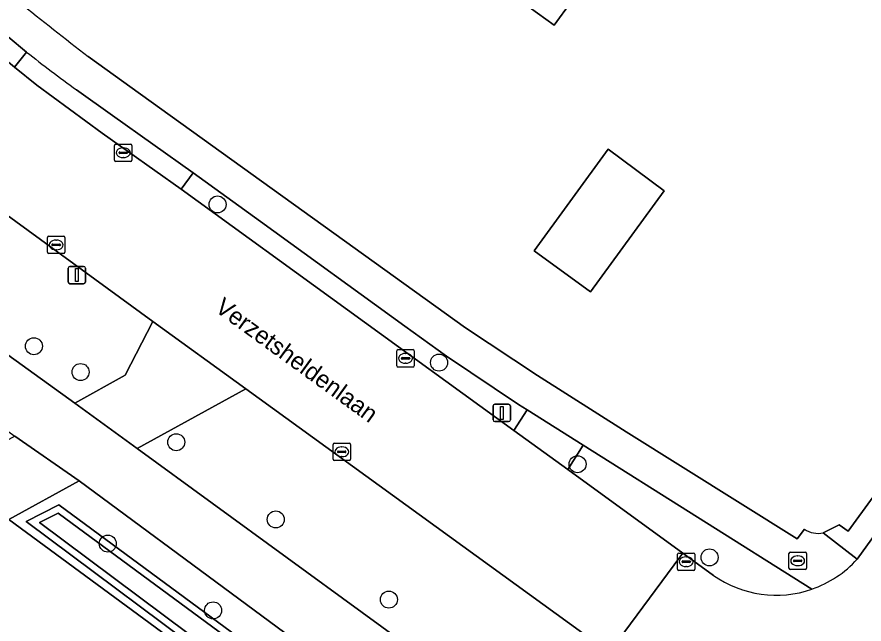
# Model space of a CAD drawing. Extents: x 157320 to 158835, y 386650 to 388491.
# Drawn here: x 158539.41 to 158588.16, y 387157.79 to 387192.73 of the extents above; entities that cross this region are included whole.
import ezdxf

# ---------------------------------------------------------------- set-up
doc = ezdxf.new("R2010")
doc.units = 0
for name, color, linetype in [('IMGEO_Berm_groen', 7, 'Continuous'), ('IMGEO_Boom', 7, 'Continuous'), ('IMGEO_Brandkraan', 7, 'Continuous'), ('IMGEO_Erf', 7, 'Continuous'), ('IMGEO_Fietspad_gesloten', 7, 'Continuous'), ('IMGEO_Groenvoorziening', 7, 'Continuous'), ('IMGEO_Kolk', 7, 'Continuous'), ('IMGEO_Lichtmast', 7, 'Continuous'), ('IMGEO_Muur', 7, 'Continuous'), ('IMGEO_Oever', 7, 'Continuous'), ('IMGEO_Openbare_ruimte_label', 7, 'Continuous'), ('IMGEO_Pand', 7, 'Continuous'), ('IMGEO_Rijbaan_lokaal_gesloten', 7, 'Continuous'), ('IMGEO_Voetpad_open', 7, 'Continuous'), ('IMGEO_Waterloop', 7, 'Continuous')]:
    doc.layers.add(name, color=color, linetype=linetype)

msp = doc.modelspace()

# ---------------------------------------------------------------- linework, layer by layer
at = {"layer": 'IMGEO_Berm_groen'}
for points in [[(158523.253, 387195.16), (158522.055, 387196.585), (158520.748, 387196.665), (158512.044, 387192.647), (158526.616, 387182.118), (158542.75, 387170.509), (158545.641, 387172.104), (158547.239, 387175.205), (158538.121, 387181.83)], [(158537.454, 387191.334), (158539.277, 387189.83), (158539.968, 387190.708), (158538.898, 387191.579)], [(158572.003, 387168.078), (158571.105, 387166.683), (158577.738, 387161.868), (158579.495, 387160.593)], [(158585.156, 387159.798), (158572.003, 387168.078)]]:
    msp.add_lwpolyline(points, dxfattribs=at)
for points in [[(158553.432, 387180.956), (158549.555, 387183.761), (158548.871, 387182.822), (158568.014, 387168.926), (158568.768, 387170.117), (158568.277, 387170.427), (158564.133, 387173.204), (158561.726, 387174.936)], [(158573.514, 387156.155), (158552.585, 387171.321), (158546.328, 387167.888), (158563.599, 387155.314), (158580.746, 387142.77), (158599.211, 387129.321), (158603.613, 387134.344), (158590.9, 387143.557)], [(158578.347, 387140.093), (158561.36, 387152.455), (158542.985, 387166.039), (158538.945, 387163.803), (158564.639, 387144.893), (158563.379, 387146.198), (158539.937, 387163.698), (158541.817, 387164.649), (158565.05, 387147.522), (158565.629, 387146.75), (158593.975, 387126.702), (158592.731, 387124.999), (158594.123, 387123.554), (158596.782, 387126.722)]]:
    msp.add_lwpolyline(points, close=True, dxfattribs=at)
msp.add_arc((158583.102, 387165.724), 6.272, 234.8946, 289.1173, dxfattribs=at)
at = {"layer": 'IMGEO_Boom'}
for centre in [(158550.956, 387181.935), (158540.389, 387173.78), (158563.7, 387172.834), (158543.076, 387172.294), (158548.58, 387168.257), (158571.673, 387166.985), (158554.303, 387163.812), (158544.641, 387162.417), (158579.267, 387161.628), (158560.814, 387159.195), (158550.697, 387158.578)]:
    msp.add_circle(centre, 0.489, dxfattribs=at)
at = {"layer": 'IMGEO_Brandkraan'}
for p, q in [((158583.838, 387161.004), (158583.838, 387161.856)), ((158583.913, 387161.93), (158584.765, 387161.93)), ((158584.326, 387161.71), (158584.351, 387161.71)), ((158584.839, 387161.856), (158584.839, 387161.004)), ((158584.097, 387161.424), (158584.097, 387161.436)), ((158584.535, 387161.387), (158584.137, 387161.387)), ((158584.14, 387161.473), (158584.538, 387161.473)), ((158584.349, 387161.15), (158584.324, 387161.15)), ((158584.581, 387161.436), (158584.581, 387161.424)), ((158584.765, 387160.93), (158583.913, 387160.93))]:
    msp.add_line(p, q, dxfattribs=at)
for points in [[(158583.838, 387161.004), (158583.838, 387161.856)], [(158583.913, 387161.93), (158584.765, 387161.93)], [(158584.839, 387161.856), (158584.839, 387161.004)], [(158584.765, 387160.93), (158583.913, 387160.93)]]:
    msp.add_lwpolyline(points, dxfattribs=at)
for centre, radius, start, end in [((158583.915, 387161.854), 0.0765, 91.552, 178.448), ((158583.915, 387161.854), 0.0765, 91.552, 178.448), ((158584.763, 387161.854), 0.0765, 1.552, 88.448), ((158584.763, 387161.854), 0.0765, 1.552, 88.448), ((158584.137, 387161.433), 0.0403, 85.8775, 175.7526), ((158584.134, 387161.423), 0.0366, 178.938, 274.7102), ((158584.538, 387161.43), 0.043, 264.8664, 352.4533), ((158584.542, 387161.435), 0.0386, 1.7309, 96.639), ((158583.915, 387161.006), 0.0765, 181.552, 268.448), ((158583.915, 387161.006), 0.0765, 181.552, 268.448), ((158584.763, 387161.006), 0.0765, 271.552, 358.448), ((158584.763, 387161.006), 0.0765, 271.552, 358.448)]:
    msp.add_arc(centre, radius, start, end, dxfattribs=at)
for centre, major_axis, ratio, start_param, end_param in [((158584.325, 387161.43), (-0.387, 0.002), 0.722429, 4.712389, 7.853982), ((158584.35, 387161.43), (-0.39, 0.002), 0.717154, 1.570796, 4.712389)]:
    msp.add_ellipse(centre, major_axis=major_axis, ratio=ratio, start_param=start_param, end_param=end_param, dxfattribs=at)
at = {"layer": 'IMGEO_Erf'}
for points in [[(158585.809, 387163.033), (158586.725, 387163.499), (158587.252, 387163.131), (158598.901, 387179.144), (158598.55, 387179.429), (158602.413, 387184.771), (158603.961, 387186.885), (158608.402, 387192.706), (158614.622, 387200.988), (158626.195, 387217.382), (158628.803, 387221.301), (158634.997, 387230.64)], [(158543.516, 387190.446), (158546.515, 387188.275), (158565.228, 387174.833), (158569.375, 387172.096), (158574.477, 387168.845), (158584.313, 387162.689), (158584.731, 387163.244)], [(158569.38, 387141.536), (158564.639, 387144.893), (158538.945, 387163.803), (158535.331, 387166.421), (158504.433, 387188.722)]]:
    msp.add_lwpolyline(points, dxfattribs=at)
for points in [[(158572.373, 387202.615), (158573.509, 387204.181), (158574.618, 387204.569), (158577.171, 387202.716), (158577.237, 387201.79), (158575.951, 387200.018), (158573.258, 387196.307), (158570.32, 387192.26), (158566.963, 387194.696), (158566.659, 387194.276), (158563.415, 387196.63), (158564.071, 387197.533), (158561.086, 387199.7), (158557.69, 387195.02), (158552.57, 387198.71), (158555.518, 387202.749), (158561.29, 387210.66)], [(158576.65, 387182.73), (158572.42, 387176.9), (158569.17, 387179.27), (158573.44, 387185.11)]]:
    msp.add_lwpolyline(points, close=True, dxfattribs=at)
for centre, radius, start, end in [((158931.682, 387686.416), 629.809, 231.490178, 231.951881), ((158585.532, 387164.477), 1.471, 236.9984, 280.8523)]:
    msp.add_arc(centre, radius, start, end, dxfattribs=at)
at = {"layer": 'IMGEO_Fietspad_gesloten'}
for points in [[(158620.551, 387113.561), (158609.627, 387121.738), (158602.526, 387126.907), (158599.211, 387129.321), (158580.746, 387142.77), (158563.599, 387155.314), (158546.328, 387167.888), (158542.75, 387170.509), (158526.616, 387182.118), (158512.044, 387192.647), (158507.447, 387195.888)], [(158508.331, 387190.959), (158524.382, 387179.262), (158539.292, 387168.606), (158542.985, 387166.039), (158561.36, 387152.455), (158578.347, 387140.093), (158596.782, 387126.722), (158600.259, 387124.198), (158617.845, 387110.93), (158622.371, 387109.389)]]:
    msp.add_lwpolyline(points, dxfattribs=at)
at = {"layer": 'IMGEO_Groenvoorziening'}
msp.add_lwpolyline([(158589.359, 387163.726), (158603.866, 387183.723), (158602.413, 387184.771), (158598.55, 387179.429), (158598.901, 387179.144), (158587.252, 387163.131), (158586.725, 387163.499), (158585.809, 387163.033), (158587.765, 387161.529)], close=True, dxfattribs=at)
at = {"layer": 'IMGEO_Kolk'}
for p, q in [((158545.03, 387184.487), (158545.03, 387185.339)), ((158545.105, 387185.413), (158545.957, 387185.413)), ((158545.518, 387185.193), (158545.543, 387185.193)), ((158546.031, 387185.339), (158546.031, 387184.487)), ((158545.289, 387184.907), (158545.289, 387184.919)), ((158545.727, 387184.87), (158545.329, 387184.87)), ((158545.332, 387184.956), (158545.73, 387184.956)), ((158545.541, 387184.633), (158545.516, 387184.633)), ((158545.773, 387184.919), (158545.773, 387184.907)), ((158545.957, 387184.413), (158545.105, 387184.413)), ((158541.169, 387179.183), (158541.169, 387180.035)), ((158541.244, 387180.109), (158542.096, 387180.109)), ((158541.471, 387179.652), (158541.869, 387179.652)), ((158541.657, 387179.889), (158541.682, 387179.889)), ((158542.17, 387180.035), (158542.17, 387179.183)), ((158541.428, 387179.603), (158541.428, 387179.615)), ((158541.866, 387179.566), (158541.468, 387179.566)), ((158541.68, 387179.329), (158541.655, 387179.329)), ((158541.912, 387179.615), (158541.912, 387179.603)), ((158542.096, 387179.109), (158541.244, 387179.109)), ((158561.275, 387172.656), (158561.275, 387173.508)), ((158561.35, 387173.582), (158562.202, 387173.582)), ((158561.763, 387173.362), (158561.788, 387173.362)), ((158562.276, 387173.508), (158562.276, 387172.656)), ((158561.534, 387173.076), (158561.534, 387173.088)), ((158561.972, 387173.039), (158561.574, 387173.039)), ((158561.577, 387173.125), (158561.975, 387173.125)), ((158562.018, 387173.088), (158562.018, 387173.076)), ((158562.202, 387172.582), (158561.35, 387172.582)), ((158561.786, 387172.802), (158561.761, 387172.802)), ((158557.603, 387167.277), (158557.603, 387168.129)), ((158557.678, 387168.203), (158558.53, 387168.203)), ((158558.091, 387167.983), (158558.116, 387167.983)), ((158558.604, 387168.129), (158558.604, 387167.277)), ((158557.862, 387167.697), (158557.862, 387167.709)), ((158558.3, 387167.66), (158557.902, 387167.66)), ((158557.905, 387167.746), (158558.303, 387167.746)), ((158558.346, 387167.709), (158558.346, 387167.697)), ((158558.53, 387167.203), (158557.678, 387167.203)), ((158558.114, 387167.423), (158558.089, 387167.423)), ((158577.424, 387160.951), (158577.424, 387161.803)), ((158577.499, 387161.877), (158578.351, 387161.877)), ((158577.912, 387161.657), (158577.937, 387161.657)), ((158578.425, 387161.803), (158578.425, 387160.951)), ((158577.683, 387161.371), (158577.683, 387161.383)), ((158578.121, 387161.334), (158577.723, 387161.334)), ((158577.726, 387161.42), (158578.124, 387161.42)), ((158578.167, 387161.383), (158578.167, 387161.371)), ((158578.351, 387160.877), (158577.499, 387160.877)), ((158577.935, 387161.097), (158577.91, 387161.097))]:
    msp.add_line(p, q, dxfattribs=at)
for points in [[(158545.03, 387184.487), (158545.03, 387185.339)], [(158545.105, 387185.413), (158545.957, 387185.413)], [(158546.031, 387185.339), (158546.031, 387184.487)], [(158545.957, 387184.413), (158545.105, 387184.413)], [(158541.169, 387179.183), (158541.169, 387180.035)], [(158541.244, 387180.109), (158542.096, 387180.109)], [(158542.17, 387180.035), (158542.17, 387179.183)], [(158542.096, 387179.109), (158541.244, 387179.109)], [(158561.275, 387172.656), (158561.275, 387173.508)], [(158561.35, 387173.582), (158562.202, 387173.582)], [(158562.276, 387173.508), (158562.276, 387172.656)], [(158562.202, 387172.582), (158561.35, 387172.582)], [(158557.603, 387167.277), (158557.603, 387168.129)], [(158557.678, 387168.203), (158558.53, 387168.203)], [(158558.604, 387168.129), (158558.604, 387167.277)], [(158558.53, 387167.203), (158557.678, 387167.203)], [(158577.424, 387160.951), (158577.424, 387161.803)], [(158577.499, 387161.877), (158578.351, 387161.877)], [(158578.425, 387161.803), (158578.425, 387160.951)], [(158578.351, 387160.877), (158577.499, 387160.877)]]:
    msp.add_lwpolyline(points, dxfattribs=at)
for centre, radius, start, end in [((158545.107, 387185.337), 0.0765, 91.552, 178.448), ((158545.107, 387185.337), 0.0765, 91.552, 178.448), ((158545.955, 387185.337), 0.0765, 1.552, 88.448), ((158545.955, 387185.337), 0.0765, 1.552, 88.448), ((158545.329, 387184.916), 0.0403, 85.8775, 175.7526), ((158545.326, 387184.906), 0.0366, 178.938, 274.7102), ((158545.73, 387184.913), 0.043, 264.8664, 352.4533), ((158545.734, 387184.918), 0.0386, 1.7309, 96.639), ((158545.107, 387184.489), 0.0765, 181.552, 268.448), ((158545.107, 387184.489), 0.0765, 181.552, 268.448), ((158545.955, 387184.489), 0.0765, 271.552, 358.448), ((158545.955, 387184.489), 0.0765, 271.552, 358.448), ((158541.246, 387180.033), 0.0765, 91.552, 178.448), ((158541.246, 387180.033), 0.0765, 91.552, 178.448), ((158541.468, 387179.612), 0.0403, 85.8775, 175.7526), ((158541.873, 387179.614), 0.0386, 1.7309, 96.639), ((158542.094, 387180.033), 0.0765, 1.552, 88.448), ((158542.094, 387180.033), 0.0765, 1.552, 88.448), ((158541.246, 387179.185), 0.0765, 181.552, 268.448), ((158541.246, 387179.185), 0.0765, 181.552, 268.448), ((158541.465, 387179.602), 0.0366, 178.938, 274.7102), ((158541.869, 387179.609), 0.043, 264.8664, 352.4533), ((158542.094, 387179.185), 0.0765, 271.552, 358.448), ((158542.094, 387179.185), 0.0765, 271.552, 358.448), ((158561.352, 387173.506), 0.0765, 91.552, 178.448), ((158561.352, 387173.506), 0.0765, 91.552, 178.448), ((158562.2, 387173.506), 0.0765, 1.552, 88.448), ((158562.2, 387173.506), 0.0765, 1.552, 88.448), ((158561.574, 387173.085), 0.0403, 85.8775, 175.7526), ((158561.571, 387173.075), 0.0366, 178.938, 274.7102), ((158561.975, 387173.082), 0.043, 264.8664, 352.4533), ((158561.979, 387173.087), 0.0386, 1.7309, 96.639), ((158561.352, 387172.658), 0.0765, 181.552, 268.448), ((158561.352, 387172.658), 0.0765, 181.552, 268.448), ((158562.2, 387172.658), 0.0765, 271.552, 358.448), ((158562.2, 387172.658), 0.0765, 271.552, 358.448), ((158557.68, 387168.127), 0.0765, 91.552, 178.448), ((158557.68, 387168.127), 0.0765, 91.552, 178.448), ((158558.528, 387168.127), 0.0765, 1.552, 88.448), ((158558.528, 387168.127), 0.0765, 1.552, 88.448), ((158557.902, 387167.706), 0.0403, 85.8775, 175.7526), ((158557.899, 387167.696), 0.0366, 178.938, 274.7102), ((158558.303, 387167.703), 0.043, 264.8664, 352.4533), ((158558.307, 387167.708), 0.0386, 1.7309, 96.639), ((158557.68, 387167.279), 0.0765, 181.552, 268.448), ((158557.68, 387167.279), 0.0765, 181.552, 268.448), ((158558.528, 387167.279), 0.0765, 271.552, 358.448), ((158558.528, 387167.279), 0.0765, 271.552, 358.448), ((158577.501, 387161.801), 0.0765, 91.552, 178.448), ((158577.501, 387161.801), 0.0765, 91.552, 178.448), ((158578.349, 387161.801), 0.0765, 1.552, 88.448), ((158578.349, 387161.801), 0.0765, 1.552, 88.448), ((158577.723, 387161.38), 0.0403, 85.8775, 175.7526), ((158577.72, 387161.37), 0.0366, 178.938, 274.7102), ((158578.124, 387161.377), 0.043, 264.8664, 352.4533), ((158578.128, 387161.382), 0.0386, 1.7309, 96.639), ((158577.501, 387160.953), 0.0765, 181.552, 268.448), ((158577.501, 387160.953), 0.0765, 181.552, 268.448), ((158578.349, 387160.953), 0.0765, 271.552, 358.448), ((158578.349, 387160.953), 0.0765, 271.552, 358.448)]:
    msp.add_arc(centre, radius, start, end, dxfattribs=at)
for centre, major_axis, ratio, start_param, end_param in [((158545.517, 387184.913), (-0.387, 0.002), 0.722429, 4.712389, 7.853982), ((158545.542, 387184.913), (-0.39, 0.002), 0.717154, 1.570796, 4.712389), ((158541.656, 387179.609), (-0.387, 0.002), 0.722429, 4.712389, 7.853982), ((158541.681, 387179.609), (-0.39, 0.002), 0.717154, 1.570796, 4.712389), ((158561.762, 387173.082), (-0.387, 0.002), 0.722429, 4.712389, 7.853982), ((158561.787, 387173.082), (-0.39, 0.002), 0.717154, 1.570796, 4.712389), ((158558.09, 387167.703), (-0.387, 0.002), 0.722429, 4.712389, 7.853982), ((158558.115, 387167.703), (-0.39, 0.002), 0.717154, 1.570796, 4.712389), ((158577.911, 387161.377), (-0.387, 0.002), 0.722429, 4.712389, 7.853982), ((158577.936, 387161.377), (-0.39, 0.002), 0.717154, 1.570796, 4.712389)]:
    msp.add_ellipse(centre, major_axis=major_axis, ratio=ratio, start_param=start_param, end_param=end_param, dxfattribs=at)
at = {"layer": 'IMGEO_Lichtmast'}
for p, q in [((158542.361, 387177.472), (158542.361, 387178.272)), ((158542.361, 387178.272), (158542.361, 387177.472)), ((158542.461, 387178.372), (158543.251, 387178.372)), ((158543.251, 387178.372), (158542.461, 387178.372)), ((158543.351, 387178.272), (158543.351, 387177.472)), ((158543.351, 387177.472), (158543.351, 387178.272)), ((158543.251, 387177.372), (158542.461, 387177.372)), ((158542.461, 387177.372), (158543.251, 387177.372)), ((158566.914, 387170.444), (158567.704, 387170.444)), ((158567.704, 387170.444), (158566.914, 387170.444)), ((158566.814, 387169.544), (158566.814, 387170.344)), ((158566.814, 387170.344), (158566.814, 387169.544)), ((158567.804, 387170.344), (158567.804, 387169.544)), ((158567.804, 387169.544), (158567.804, 387170.344)), ((158567.704, 387169.444), (158566.914, 387169.444)), ((158566.914, 387169.444), (158567.704, 387169.444))]:
    msp.add_line(p, q, dxfattribs=at)
for points in [[(158542.781, 387178.247), (158542.931, 387178.247), (158542.931, 387177.497), (158542.781, 387177.497), (158542.781, 387178.247)], [(158567.234, 387170.319), (158567.384, 387170.319), (158567.384, 387169.569), (158567.234, 387169.569), (158567.234, 387170.319)]]:
    msp.add_lwpolyline(points, dxfattribs=at)
for centre, start, end in [((158542.461, 387178.272), 90, 180), ((158542.461, 387178.272), 90, 180), ((158543.251, 387178.272), 0, 90), ((158543.251, 387178.272), 360, 90), ((158542.461, 387177.472), 180, 270), ((158542.461, 387177.472), 180, 270), ((158543.251, 387177.472), 270, 0), ((158543.251, 387177.472), 270, 0), ((158566.914, 387170.344), 90, 180), ((158566.914, 387170.344), 90, 180), ((158567.704, 387170.344), 0, 90), ((158567.704, 387170.344), 360, 90), ((158566.914, 387169.544), 180, 270), ((158566.914, 387169.544), 180, 270), ((158567.704, 387169.544), 270, 0), ((158567.704, 387169.544), 270, 0)]:
    msp.add_arc(centre, 0.1, start, end, dxfattribs=at)
at = {"layer": 'IMGEO_Muur'}
msp.add_lwpolyline([(158598.901, 387179.144), (158587.252, 387163.131)], dxfattribs=at)
at = {"layer": 'IMGEO_Oever'}
for points in [[(158565.629, 387146.75), (158565.05, 387147.522), (158541.817, 387164.649), (158539.937, 387163.698), (158563.379, 387146.198), (158564.639, 387144.893), (158569.38, 387141.536), (158592.731, 387124.999), (158593.975, 387126.702)], [(158565.341, 387146.454), (158593.4, 387126.608), (158592.639, 387125.565), (158569.616, 387141.869), (158564.906, 387145.204), (158563.65, 387146.506), (158540.71, 387163.631), (158541.777, 387164.171), (158564.759, 387147.229)]]:
    msp.add_lwpolyline(points, close=True, dxfattribs=at)
at = {"layer": 'IMGEO_Pand'}
for points in [[(158572.373, 387202.615), (158561.29, 387210.66), (158555.518, 387202.749), (158552.57, 387198.71), (158557.69, 387195.02), (158561.086, 387199.7), (158564.071, 387197.533), (158563.415, 387196.63), (158566.659, 387194.276), (158566.963, 387194.696), (158570.32, 387192.26), (158573.258, 387196.307), (158575.951, 387200.018), (158577.237, 387201.79), (158577.171, 387202.716), (158574.618, 387204.569), (158573.509, 387204.181)], [(158572.42, 387176.9), (158576.65, 387182.73), (158573.44, 387185.11), (158569.17, 387179.27)]]:
    msp.add_lwpolyline(points, close=True, dxfattribs=at)
at = {"layer": 'IMGEO_Rijbaan_lokaal_gesloten'}
for points in [[(158548.871, 387182.822), (158544.312, 387186.039), (158540.562, 387188.802), (158539.277, 387189.83), (158537.454, 387191.334)], [(158538.121, 387181.83), (158547.239, 387175.205), (158552.585, 387171.321), (158573.514, 387156.155), (158573.691, 387156.394), (158577.566, 387161.636), (158577.738, 387161.868), (158571.105, 387166.683), (158568.014, 387168.926), (158548.871, 387182.822)], [(158592.062, 387158.07), (158593.721, 387160.333), (158593.432, 387160.558), (158589.693, 387163.466), (158589.359, 387163.726), (158587.765, 387161.529)], [(158579.495, 387160.593), (158577.738, 387161.868), (158577.566, 387161.636), (158573.691, 387156.394), (158573.514, 387156.155), (158590.9, 387143.557), (158591.13, 387143.877), (158594.843, 387149.033), (158595.02, 387149.278), (158593.403, 387150.307)]]:
    msp.add_lwpolyline(points, dxfattribs=at)
for centre, radius, start, end in [((158583.101, 387165.726), 6.274, 289.1145, 318.0119), ((158583.102, 387165.724), 6.272, 234.8946, 289.1173)]:
    msp.add_arc(centre, radius, start, end, dxfattribs=at)
at = {"layer": 'IMGEO_Voetpad_open'}
for points in [[(158538.898, 387191.579), (158539.968, 387190.708)], [(158539.968, 387190.708), (158539.277, 387189.83), (158540.562, 387188.802), (158544.312, 387186.039), (158548.871, 387182.822), (158549.555, 387183.761), (158544.92, 387187.049)], [(158584.731, 387163.244), (158584.313, 387162.689), (158574.477, 387168.845), (158569.375, 387172.096), (158565.228, 387174.833), (158546.515, 387188.275), (158543.516, 387190.446)], [(158542.834, 387188.53), (158544.92, 387187.049), (158549.555, 387183.761), (158553.432, 387180.956), (158561.726, 387174.936), (158564.133, 387173.204), (158568.277, 387170.427), (158568.768, 387170.117), (158572.003, 387168.078), (158585.156, 387159.798)], [(158544.92, 387187.049), (158542.834, 387188.53)], [(158587.765, 387161.529), (158585.809, 387163.033)]]:
    msp.add_lwpolyline(points, dxfattribs=at)
for points in [[(158542.75, 387170.509), (158546.328, 387167.888), (158552.585, 387171.321), (158547.239, 387175.205), (158545.641, 387172.104)], [(158568.768, 387170.117), (158568.014, 387168.926), (158571.105, 387166.683), (158572.003, 387168.078)], [(158538.945, 387163.803), (158542.985, 387166.039), (158539.292, 387168.606), (158535.331, 387166.421)]]:
    msp.add_lwpolyline(points, close=True, dxfattribs=at)
for centre, radius, start, end in [((158931.682, 387686.416), 629.809, 231.490178, 231.951881), ((158586.96, 387249.569), 75.318, 231.3979, 234.13649), ((158586.96, 387249.569), 75.318, 231.3979, 234.13649), ((158585.532, 387164.477), 1.471, 236.9984, 280.8523), ((158583.101, 387165.726), 6.274, 289.1145, 318.0119)]:
    msp.add_arc(centre, radius, start, end, dxfattribs=at)
at = {"layer": 'IMGEO_Waterloop'}
msp.add_lwpolyline([(158565.341, 387146.454), (158564.759, 387147.229), (158541.777, 387164.171), (158540.71, 387163.631), (158563.65, 387146.506), (158564.906, 387145.204), (158569.616, 387141.869), (158592.639, 387125.565), (158593.4, 387126.608)], close=True, dxfattribs=at)

# ---------------------------------------------------------------- texts
at = {"layer": 'IMGEO_Openbare_ruimte_label'}
msp.add_text('Verzetsheldenlaan', height=1, rotation=324.0358, dxfattribs=at).set_placement((158550.743, 387175.833))

doc.saveas('drawing.dxf')
